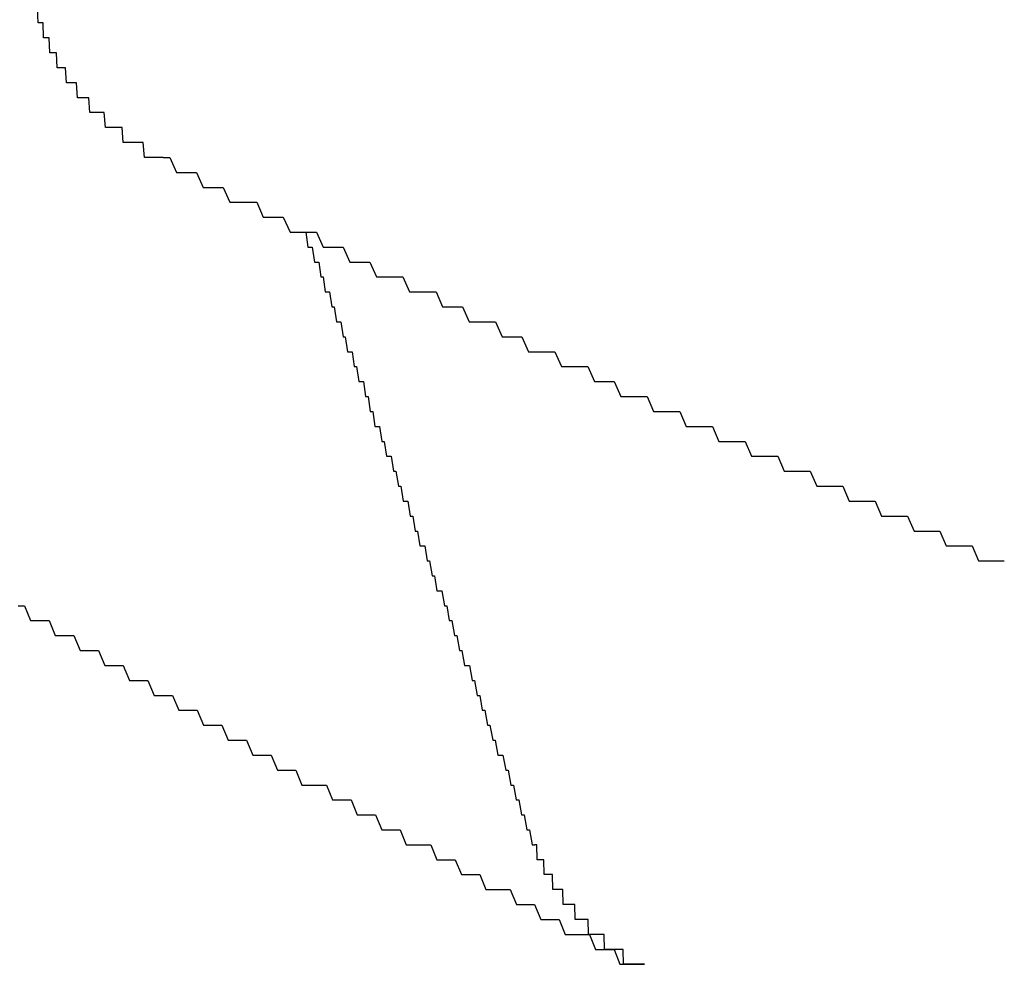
# Model space of a CAD drawing. Extents: x 1107 to 4046, y 937 to 3355.
# Tile 392 of 656: x 2137.123 to 2137.781, y 2701.303 to 2701.935. Entities that reach past the tile are written whole.
import ezdxf

# ---------------------------------------------------------------- set-up
doc = ezdxf.new("R2010")
doc.units = 0
doc.layers.add('KF_VIDA_L___C_REAR', color=7, linetype='CONTINUOUS')

# ---------------------------------------------------------------- blocks, each defined once
blk = doc.blocks.new('KF_VIDA_L___C_REAR')
at = {"layer": 'KF_VIDA_L___C_REAR'}
for points in [[(-49.7605, 1012.63, 0), (-49.7613, 1012.63, 0), (-49.762, 1012.63, 0), (-49.7628, 1012.63, 0), (-49.7635, 1012.63, 0), (-49.7643, 1012.63, 0), (-49.765, 1012.63, 0), (-49.7657, 1012.63, 0), (-49.7665, 1012.63, 0), (-49.7672, 1012.63, 0), (-49.768, 1012.63, 0), (-49.7687, 1012.63, 0), (-49.7695, 1012.63, 0), (-49.7702, 1012.63, 0), (-49.7709, 1012.63, 0), (-49.7717, 1012.63, 0), (-49.7724, 1012.63, 0), (-49.7731, 1012.63, 0), (-49.7738, 1012.64, 0), (-49.7746, 1012.64, 0), (-49.7753, 1012.64, 0), (-49.776, 1012.64, 0), (-49.7767, 1012.64, 0), (-49.7775, 1012.64, 0), (-49.7782, 1012.64, 0), (-49.7789, 1012.64, 0), (-49.7796, 1012.64, 0), (-49.7803, 1012.64, 0), (-49.781, 1012.64, 0), (-49.7817, 1012.64, 0), (-49.7824, 1012.64, 0), (-49.7831, 1012.64, 0), (-49.7838, 1012.64, 0), (-49.7845, 1012.64, 0), (-49.7852, 1012.64, 0), (-49.7859, 1012.64, 0), (-49.7866, 1012.64, 0), (-49.7873, 1012.64, 0), (-49.788, 1012.65, 0), (-49.7887, 1012.65, 0), (-49.7893, 1012.65, 0), (-49.79, 1012.65, 0), (-49.7907, 1012.65, 0), (-49.7914, 1012.65, 0), (-49.792, 1012.65, 0), (-49.7927, 1012.65, 0), (-49.7934, 1012.65, 0), (-49.794, 1012.65, 0), (-49.7947, 1012.65, 0), (-49.7954, 1012.65, 0), (-49.796, 1012.65, 0), (-49.7967, 1012.65, 0), (-49.7973, 1012.65, 0), (-49.798, 1012.65, 0), (-49.7986, 1012.65, 0), (-49.7992, 1012.65, 0), (-49.7999, 1012.66, 0), (-49.8005, 1012.66, 0), (-49.8011, 1012.66, 0), (-49.8018, 1012.66, 0), (-49.8024, 1012.66, 0), (-49.803, 1012.66, 0), (-49.8036, 1012.66, 0), (-49.8042, 1012.66, 0), (-49.8049, 1012.66, 0), (-49.8055, 1012.66, 0), (-49.8061, 1012.66, 0), (-49.8067, 1012.66, 0), (-49.8073, 1012.66, 0), (-49.8079, 1012.66, 0), (-49.8085, 1012.66, 0), (-49.809, 1012.66, 0), (-49.8096, 1012.66, 0), (-49.8102, 1012.67, 0), (-49.8108, 1012.67, 0), (-49.8114, 1012.67, 0), (-49.8119, 1012.67, 0), (-49.8125, 1012.67, 0), (-49.8131, 1012.67, 0), (-49.8136, 1012.67, 0), (-49.8142, 1012.67, 0), (-49.8147, 1012.67, 0), (-49.8153, 1012.67, 0), (-49.8158, 1012.67, 0), (-49.8163, 1012.67, 0), (-49.8169, 1012.67, 0), (-49.8174, 1012.67, 0), (-49.8179, 1012.67, 0), (-49.8185, 1012.68, 0), (-49.819, 1012.68, 0), (-49.8195, 1012.68, 0), (-49.82, 1012.68, 0), (-49.8205, 1012.68, 0), (-49.821, 1012.68, 0), (-49.8215, 1012.68, 0), (-49.822, 1012.68, 0), (-49.8225, 1012.68, 0), (-49.823, 1012.68, 0), (-49.8235, 1012.68, 0), (-49.8239, 1012.68, 0), (-49.8244, 1012.68, 0), (-49.8249, 1012.68, 0), (-49.8253, 1012.68, 0), (-49.8258, 1012.69, 0), (-49.8263, 1012.69, 0), (-49.8267, 1012.69, 0), (-49.8272, 1012.69, 0), (-49.8276, 1012.69, 0), (-49.8281, 1012.69, 0), (-49.8285, 1012.69, 0), (-49.8289, 1012.69, 0), (-49.8294, 1012.69, 0), (-49.8298, 1012.69, 0), (-49.8302, 1012.69, 0), (-49.8306, 1012.69, 0), (-49.831, 1012.69, 0), (-49.8314, 1012.69, 0), (-49.8318, 1012.7, 0), (-49.8322, 1012.7, 0), (-49.8326, 1012.7, 0), (-49.833, 1012.7, 0), (-49.8334, 1012.7, 0), (-49.8338, 1012.7, 0), (-49.8342, 1012.7, 0), (-49.8345, 1012.7, 0), (-49.8349, 1012.7, 0), (-49.8353, 1012.7, 0), (-49.8356, 1012.7, 0), (-49.836, 1012.7, 0), (-49.8364, 1012.7, 0), (-49.8367, 1012.71, 0), (-49.837, 1012.71, 0), (-49.8374, 1012.71, 0), (-49.8377, 1012.71, 0), (-49.838, 1012.71, 0), (-49.8384, 1012.71, 0), (-49.8387, 1012.71, 0), (-49.839, 1012.71, 0), (-49.8393, 1012.71, 0), (-49.8396, 1012.71, 0), (-49.8399, 1012.71, 0), (-49.8402, 1012.71, 0), (-49.8405, 1012.71, 0), (-49.8408, 1012.72, 0), (-49.8411, 1012.72, 0), (-49.8414, 1012.72, 0), (-49.8417, 1012.72, 0), (-49.842, 1012.72, 0), (-49.8422, 1012.72, 0), (-49.8425, 1012.72, 0), (-49.8428, 1012.72, 0), (-49.843, 1012.72, 0), (-49.8433, 1012.72, 0), (-49.8435, 1012.72, 0), (-49.8438, 1012.72, 0), (-49.844, 1012.72, 0), (-49.8442, 1012.72, 0), (-49.8445, 1012.73, 0)], [(-49.7605, 1012.63, 0), (-49.756, 1012.63, 0), (-49.7516, 1012.62, 0), (-49.7471, 1012.62, 0), (-49.7426, 1012.62, 0), (-49.7381, 1012.62, 0), (-49.7337, 1012.61, 0), (-49.7292, 1012.61, 0), (-49.7247, 1012.61, 0), (-49.7203, 1012.61, 0), (-49.7158, 1012.6, 0), (-49.7113, 1012.6, 0), (-49.7069, 1012.6, 0), (-49.7024, 1012.6, 0), (-49.6979, 1012.6, 0), (-49.6935, 1012.59, 0), (-49.689, 1012.59, 0), (-49.6846, 1012.59, 0), (-49.6801, 1012.59, 0), (-49.6756, 1012.58, 0), (-49.6712, 1012.58, 0), (-49.6667, 1012.58, 0), (-49.6623, 1012.58, 0), (-49.6578, 1012.58, 0), (-49.6534, 1012.57, 0), (-49.6489, 1012.57, 0), (-49.6445, 1012.57, 0), (-49.64, 1012.57, 0), (-49.6356, 1012.56, 0), (-49.6311, 1012.56, 0), (-49.6267, 1012.56, 0), (-49.6223, 1012.56, 0), (-49.6178, 1012.55, 0), (-49.6134, 1012.55, 0), (-49.6089, 1012.55, 0), (-49.6045, 1012.55, 0), (-49.6001, 1012.55, 0), (-49.5956, 1012.54, 0), (-49.5912, 1012.54, 0), (-49.5868, 1012.54, 0), (-49.5823, 1012.54, 0), (-49.5779, 1012.54, 0), (-49.5735, 1012.53, 0), (-49.569, 1012.53, 0), (-49.5646, 1012.53, 0), (-49.5602, 1012.53, 0), (-49.5557, 1012.52, 0), (-49.5513, 1012.52, 0), (-49.5469, 1012.52, 0), (-49.5425, 1012.52, 0), (-49.5381, 1012.52, 0), (-49.5336, 1012.51, 0), (-49.5292, 1012.51, 0), (-49.5248, 1012.51, 0), (-49.5204, 1012.51, 0), (-49.516, 1012.5, 0), (-49.5116, 1012.5, 0), (-49.5072, 1012.5, 0), (-49.5027, 1012.5, 0), (-49.4983, 1012.5, 0), (-49.4939, 1012.49, 0), (-49.4895, 1012.49, 0), (-49.4851, 1012.49, 0), (-49.4807, 1012.49, 0), (-49.4763, 1012.49, 0), (-49.4719, 1012.48, 0), (-49.4675, 1012.48, 0), (-49.4631, 1012.48, 0), (-49.4587, 1012.48, 0), (-49.4543, 1012.47, 0), (-49.4499, 1012.47, 0), (-49.4455, 1012.47, 0), (-49.4411, 1012.47, 0), (-49.4367, 1012.47, 0), (-49.4324, 1012.46, 0), (-49.428, 1012.46, 0), (-49.4236, 1012.46, 0), (-49.4192, 1012.46, 0), (-49.4148, 1012.46, 0), (-49.4104, 1012.45, 0), (-49.4061, 1012.45, 0), (-49.4017, 1012.45, 0), (-49.3973, 1012.45, 0), (-49.3929, 1012.45, 0), (-49.3886, 1012.44, 0), (-49.3842, 1012.44, 0), (-49.3798, 1012.44, 0), (-49.3754, 1012.44, 0), (-49.3711, 1012.44, 0), (-49.3667, 1012.43, 0), (-49.3623, 1012.43, 0), (-49.358, 1012.43, 0), (-49.3536, 1012.43, 0), (-49.3492, 1012.43, 0), (-49.3449, 1012.42, 0), (-49.3405, 1012.42, 0), (-49.3362, 1012.42, 0), (-49.3318, 1012.42, 0), (-49.3275, 1012.42, 0), (-49.3231, 1012.41, 0), (-49.3188, 1012.41, 0), (-49.3144, 1012.41, 0), (-49.3101, 1012.41, 0), (-49.3057, 1012.41, 0), (-49.3014, 1012.4, 0), (-49.297, 1012.4, 0), (-49.2927, 1012.4, 0), (-49.2883, 1012.4, 0), (-49.284, 1012.4, 0), (-49.2797, 1012.39, 0), (-49.2753, 1012.39, 0), (-49.271, 1012.39, 0), (-49.2667, 1012.39, 0), (-49.2623, 1012.39, 0), (-49.258, 1012.38, 0), (-49.2537, 1012.38, 0), (-49.2494, 1012.38, 0), (-49.245, 1012.38, 0), (-49.2407, 1012.38, 0), (-49.2364, 1012.37, 0), (-49.2321, 1012.37, 0), (-49.2278, 1012.37, 0), (-49.2234, 1012.37, 0), (-49.2191, 1012.37, 0), (-49.2148, 1012.36, 0), (-49.2105, 1012.36, 0), (-49.2062, 1012.36, 0), (-49.2019, 1012.36, 0), (-49.1976, 1012.36, 0)], [(-49.6651, 1012.58, 0), (-49.6637, 1012.57, 0), (-49.6622, 1012.57, 0), (-49.6608, 1012.57, 0), (-49.6593, 1012.56, 0), (-49.6579, 1012.56, 0), (-49.6564, 1012.56, 0), (-49.655, 1012.55, 0), (-49.6535, 1012.55, 0), (-49.652, 1012.54, 0), (-49.6505, 1012.54, 0), (-49.6491, 1012.54, 0), (-49.6476, 1012.53, 0), (-49.6461, 1012.53, 0), (-49.6446, 1012.52, 0), (-49.6431, 1012.52, 0), (-49.6416, 1012.52, 0), (-49.6401, 1012.51, 0), (-49.6386, 1012.51, 0), (-49.6371, 1012.5, 0), (-49.6356, 1012.5, 0), (-49.6341, 1012.5, 0), (-49.6326, 1012.49, 0), (-49.6311, 1012.49, 0), (-49.6295, 1012.48, 0), (-49.628, 1012.48, 0), (-49.6265, 1012.48, 0), (-49.625, 1012.47, 0), (-49.6234, 1012.47, 0), (-49.6219, 1012.46, 0), (-49.6203, 1012.46, 0), (-49.6188, 1012.45, 0), (-49.6172, 1012.45, 0), (-49.6157, 1012.45, 0), (-49.6141, 1012.44, 0), (-49.6126, 1012.44, 0), (-49.611, 1012.43, 0), (-49.6094, 1012.43, 0), (-49.6079, 1012.43, 0), (-49.6063, 1012.42, 0), (-49.6047, 1012.42, 0), (-49.6031, 1012.41, 0), (-49.6015, 1012.41, 0), (-49.5999, 1012.4, 0), (-49.5983, 1012.4, 0), (-49.5967, 1012.4, 0), (-49.5951, 1012.39, 0), (-49.5935, 1012.39, 0), (-49.5919, 1012.38, 0), (-49.5903, 1012.38, 0), (-49.5887, 1012.37, 0), (-49.5871, 1012.37, 0), (-49.5854, 1012.37, 0), (-49.5838, 1012.36, 0), (-49.5822, 1012.36, 0), (-49.5805, 1012.35, 0), (-49.5789, 1012.35, 0), (-49.5773, 1012.34, 0), (-49.5756, 1012.34, 0), (-49.574, 1012.34, 0), (-49.5723, 1012.33, 0), (-49.5706, 1012.33, 0), (-49.569, 1012.32, 0), (-49.5673, 1012.32, 0), (-49.5656, 1012.31, 0), (-49.564, 1012.31, 0), (-49.5623, 1012.3, 0), (-49.5606, 1012.3, 0), (-49.5589, 1012.29, 0), (-49.5572, 1012.29, 0), (-49.5555, 1012.29, 0), (-49.5538, 1012.28, 0), (-49.5521, 1012.28, 0), (-49.5504, 1012.27, 0), (-49.5487, 1012.27, 0), (-49.547, 1012.26, 0), (-49.5452, 1012.26, 0), (-49.5435, 1012.25, 0), (-49.5418, 1012.25, 0), (-49.54, 1012.24, 0), (-49.5383, 1012.24, 0), (-49.5366, 1012.23, 0), (-49.5348, 1012.23, 0), (-49.5331, 1012.23, 0), (-49.5313, 1012.22, 0), (-49.5296, 1012.22, 0), (-49.5278, 1012.21, 0), (-49.526, 1012.21, 0), (-49.5242, 1012.2, 0), (-49.5225, 1012.2, 0), (-49.5207, 1012.19, 0), (-49.5189, 1012.19, 0), (-49.5171, 1012.18, 0), (-49.5153, 1012.18, 0), (-49.5135, 1012.17, 0), (-49.5117, 1012.17, 0)], [(-49.8575, 1012.33, 0), (-49.8533, 1012.33, 0), (-49.8492, 1012.32, 0), (-49.8451, 1012.32, 0), (-49.8409, 1012.32, 0), (-49.8368, 1012.32, 0), (-49.8327, 1012.31, 0), (-49.8285, 1012.31, 0), (-49.8244, 1012.31, 0), (-49.8203, 1012.31, 0), (-49.8161, 1012.3, 0), (-49.812, 1012.3, 0), (-49.8079, 1012.3, 0), (-49.8037, 1012.3, 0), (-49.7996, 1012.29, 0), (-49.7955, 1012.29, 0), (-49.7913, 1012.29, 0), (-49.7872, 1012.29, 0), (-49.7831, 1012.28, 0), (-49.7789, 1012.28, 0), (-49.7748, 1012.28, 0), (-49.7707, 1012.28, 0), (-49.7666, 1012.27, 0), (-49.7624, 1012.27, 0), (-49.7583, 1012.27, 0), (-49.7542, 1012.27, 0), (-49.75, 1012.26, 0), (-49.7459, 1012.26, 0), (-49.7418, 1012.26, 0), (-49.7377, 1012.26, 0), (-49.7336, 1012.25, 0), (-49.7294, 1012.25, 0), (-49.7253, 1012.25, 0), (-49.7212, 1012.25, 0), (-49.7171, 1012.24, 0), (-49.7129, 1012.24, 0), (-49.7088, 1012.24, 0), (-49.7047, 1012.24, 0), (-49.7006, 1012.23, 0), (-49.6965, 1012.23, 0), (-49.6923, 1012.23, 0), (-49.6882, 1012.23, 0), (-49.6841, 1012.22, 0), (-49.68, 1012.22, 0), (-49.6759, 1012.22, 0), (-49.6718, 1012.22, 0), (-49.6677, 1012.21, 0), (-49.6635, 1012.21, 0), (-49.6594, 1012.21, 0), (-49.6553, 1012.21, 0), (-49.6512, 1012.21, 0), (-49.6471, 1012.2, 0), (-49.643, 1012.2, 0), (-49.6389, 1012.2, 0), (-49.6348, 1012.2, 0), (-49.6307, 1012.19, 0), (-49.6266, 1012.19, 0), (-49.6225, 1012.19, 0), (-49.6183, 1012.19, 0), (-49.6142, 1012.18, 0), (-49.6101, 1012.18, 0), (-49.606, 1012.18, 0), (-49.6019, 1012.18, 0), (-49.5978, 1012.17, 0), (-49.5937, 1012.17, 0), (-49.5896, 1012.17, 0), (-49.5855, 1012.17, 0), (-49.5814, 1012.17, 0), (-49.5773, 1012.16, 0), (-49.5732, 1012.16, 0), (-49.5691, 1012.16, 0), (-49.565, 1012.16, 0), (-49.5609, 1012.15, 0), (-49.5568, 1012.15, 0), (-49.5528, 1012.15, 0), (-49.5487, 1012.15, 0), (-49.5446, 1012.14, 0), (-49.5405, 1012.14, 0), (-49.5364, 1012.14, 0), (-49.5323, 1012.14, 0), (-49.5282, 1012.14, 0), (-49.5241, 1012.13, 0), (-49.52, 1012.13, 0), (-49.5159, 1012.13, 0), (-49.5119, 1012.13, 0), (-49.5078, 1012.12, 0), (-49.5037, 1012.12, 0), (-49.4996, 1012.12, 0), (-49.4955, 1012.12, 0), (-49.4914, 1012.11, 0), (-49.4874, 1012.11, 0), (-49.4833, 1012.11, 0), (-49.4792, 1012.11, 0), (-49.4751, 1012.11, 0), (-49.4711, 1012.1, 0), (-49.467, 1012.1, 0), (-49.4629, 1012.1, 0), (-49.4588, 1012.1, 0), (-49.4548, 1012.09, 0), (-49.4507, 1012.09, 0), (-49.4466, 1012.09, 0), (-49.4425, 1012.09, 0), (-49.4385, 1012.09, 0)], [(-49.4385, 1012.09, 0), (-49.4387, 1012.09, 0), (-49.439, 1012.09, 0), (-49.4393, 1012.09, 0), (-49.4396, 1012.09, 0), (-49.4399, 1012.09, 0), (-49.4402, 1012.09, 0), (-49.4404, 1012.09, 0), (-49.4407, 1012.09, 0), (-49.441, 1012.09, 0), (-49.4413, 1012.09, 0), (-49.4416, 1012.09, 0), (-49.4419, 1012.09, 0), (-49.4422, 1012.09, 0), (-49.4424, 1012.09, 0), (-49.4427, 1012.09, 0), (-49.443, 1012.09, 0), (-49.4433, 1012.09, 0), (-49.4436, 1012.09, 0), (-49.4439, 1012.09, 0), (-49.4442, 1012.09, 0), (-49.4445, 1012.09, 0), (-49.4447, 1012.09, 0), (-49.445, 1012.09, 0), (-49.4453, 1012.09, 0), (-49.4456, 1012.09, 0), (-49.4459, 1012.09, 0), (-49.4462, 1012.09, 0), (-49.4465, 1012.09, 0), (-49.4468, 1012.09, 0), (-49.447, 1012.09, 0), (-49.4473, 1012.09, 0), (-49.4476, 1012.09, 0), (-49.4479, 1012.09, 0), (-49.4482, 1012.09, 0), (-49.4485, 1012.09, 0), (-49.4488, 1012.09, 0), (-49.4491, 1012.09, 0), (-49.4493, 1012.09, 0), (-49.4496, 1012.09, 0), (-49.4499, 1012.09, 0), (-49.4502, 1012.09, 0), (-49.4505, 1012.09, 0), (-49.4508, 1012.09, 0), (-49.4511, 1012.09, 0), (-49.4513, 1012.09, 0), (-49.4516, 1012.09, 0), (-49.4519, 1012.09, 0), (-49.4522, 1012.09, 0), (-49.4525, 1012.09, 0), (-49.4527, 1012.1, 0), (-49.453, 1012.1, 0), (-49.4533, 1012.1, 0), (-49.4536, 1012.1, 0), (-49.4538, 1012.1, 0), (-49.4541, 1012.1, 0), (-49.4544, 1012.1, 0), (-49.4547, 1012.1, 0), (-49.4549, 1012.1, 0), (-49.4552, 1012.1, 0), (-49.4555, 1012.1, 0), (-49.4557, 1012.1, 0), (-49.456, 1012.1, 0), (-49.4563, 1012.1, 0), (-49.4566, 1012.1, 0), (-49.4568, 1012.1, 0), (-49.4571, 1012.1, 0), (-49.4573, 1012.1, 0), (-49.4576, 1012.1, 0), (-49.4579, 1012.1, 0), (-49.4582, 1012.1, 0), (-49.4584, 1012.1, 0), (-49.4587, 1012.1, 0), (-49.459, 1012.1, 0), (-49.4592, 1012.1, 0), (-49.4595, 1012.1, 0), (-49.4598, 1012.1, 0), (-49.4601, 1012.1, 0), (-49.4603, 1012.1, 0), (-49.4606, 1012.1, 0), (-49.4609, 1012.1, 0), (-49.4612, 1012.1, 0), (-49.4614, 1012.1, 0), (-49.4617, 1012.1, 0), (-49.462, 1012.1, 0), (-49.4623, 1012.1, 0), (-49.4626, 1012.1, 0), (-49.4628, 1012.1, 0), (-49.4631, 1012.1, 0), (-49.4634, 1012.1, 0), (-49.4637, 1012.1, 0), (-49.464, 1012.1, 0), (-49.4642, 1012.1, 0), (-49.4645, 1012.1, 0), (-49.4648, 1012.1, 0), (-49.4651, 1012.1, 0), (-49.4654, 1012.11, 0), (-49.4656, 1012.11, 0), (-49.4659, 1012.11, 0), (-49.4662, 1012.11, 0), (-49.4665, 1012.11, 0), (-49.4668, 1012.11, 0), (-49.467, 1012.11, 0), (-49.4673, 1012.11, 0), (-49.4676, 1012.11, 0), (-49.4679, 1012.11, 0), (-49.4682, 1012.11, 0), (-49.4684, 1012.11, 0), (-49.4687, 1012.11, 0), (-49.469, 1012.11, 0), (-49.4693, 1012.11, 0), (-49.4696, 1012.11, 0), (-49.4698, 1012.11, 0), (-49.4701, 1012.11, 0), (-49.4704, 1012.11, 0), (-49.4707, 1012.11, 0), (-49.4709, 1012.11, 0), (-49.4712, 1012.11, 0), (-49.4715, 1012.11, 0), (-49.4718, 1012.11, 0), (-49.4721, 1012.11, 0), (-49.4723, 1012.11, 0), (-49.4726, 1012.11, 0), (-49.4729, 1012.11, 0), (-49.4731, 1012.11, 0), (-49.4734, 1012.11, 0), (-49.4737, 1012.11, 0), (-49.474, 1012.11, 0), (-49.4742, 1012.11, 0), (-49.4745, 1012.11, 0), (-49.4748, 1012.11, 0), (-49.475, 1012.11, 0), (-49.4753, 1012.11, 0), (-49.4756, 1012.11, 0), (-49.4758, 1012.11, 0), (-49.4761, 1012.12, 0), (-49.4763, 1012.12, 0), (-49.4766, 1012.12, 0), (-49.4769, 1012.12, 0), (-49.4771, 1012.12, 0), (-49.4774, 1012.12, 0), (-49.4776, 1012.12, 0), (-49.4779, 1012.12, 0), (-49.4781, 1012.12, 0), (-49.4784, 1012.12, 0), (-49.4787, 1012.12, 0), (-49.4789, 1012.12, 0), (-49.4792, 1012.12, 0), (-49.4794, 1012.12, 0), (-49.4796, 1012.12, 0), (-49.4799, 1012.12, 0), (-49.4801, 1012.12, 0), (-49.4804, 1012.12, 0), (-49.4806, 1012.12, 0), (-49.4809, 1012.12, 0), (-49.4811, 1012.12, 0), (-49.4813, 1012.12, 0), (-49.4816, 1012.12, 0), (-49.4818, 1012.12, 0), (-49.482, 1012.12, 0), (-49.4823, 1012.12, 0), (-49.4825, 1012.12, 0), (-49.4828, 1012.12, 0), (-49.483, 1012.12, 0), (-49.4832, 1012.12, 0), (-49.4835, 1012.12, 0), (-49.4837, 1012.12, 0), (-49.484, 1012.12, 0), (-49.4842, 1012.12, 0), (-49.4844, 1012.12, 0), (-49.4847, 1012.12, 0), (-49.4849, 1012.12, 0), (-49.4851, 1012.13, 0), (-49.4854, 1012.13, 0), (-49.4856, 1012.13, 0), (-49.4859, 1012.13, 0), (-49.4861, 1012.13, 0), (-49.4863, 1012.13, 0), (-49.4866, 1012.13, 0), (-49.4868, 1012.13, 0), (-49.4871, 1012.13, 0), (-49.4873, 1012.13, 0), (-49.4875, 1012.13, 0), (-49.4878, 1012.13, 0), (-49.488, 1012.13, 0), (-49.4882, 1012.13, 0), (-49.4885, 1012.13, 0), (-49.4887, 1012.13, 0), (-49.4889, 1012.13, 0), (-49.4892, 1012.13, 0), (-49.4894, 1012.13, 0), (-49.4896, 1012.13, 0), (-49.4899, 1012.13, 0), (-49.4901, 1012.13, 0), (-49.4903, 1012.13, 0), (-49.4906, 1012.13, 0), (-49.4908, 1012.13, 0), (-49.491, 1012.13, 0), (-49.4913, 1012.13, 0), (-49.4915, 1012.13, 0), (-49.4917, 1012.13, 0), (-49.4919, 1012.13, 0), (-49.4922, 1012.13, 0), (-49.4924, 1012.13, 0), (-49.4926, 1012.13, 0), (-49.4928, 1012.13, 0), (-49.4931, 1012.14, 0), (-49.4933, 1012.14, 0), (-49.4935, 1012.14, 0), (-49.4937, 1012.14, 0), (-49.494, 1012.14, 0), (-49.4942, 1012.14, 0), (-49.4944, 1012.14, 0), (-49.4946, 1012.14, 0), (-49.4948, 1012.14, 0), (-49.495, 1012.14, 0), (-49.4953, 1012.14, 0), (-49.4955, 1012.14, 0), (-49.4957, 1012.14, 0), (-49.4959, 1012.14, 0), (-49.4961, 1012.14, 0), (-49.4963, 1012.14, 0), (-49.4965, 1012.14, 0), (-49.4967, 1012.14, 0), (-49.4969, 1012.14, 0), (-49.4971, 1012.14, 0), (-49.4973, 1012.14, 0), (-49.4975, 1012.14, 0), (-49.4977, 1012.14, 0), (-49.4979, 1012.14, 0), (-49.4981, 1012.14, 0), (-49.4983, 1012.14, 0), (-49.4985, 1012.14, 0), (-49.4987, 1012.14, 0), (-49.4989, 1012.14, 0), (-49.4991, 1012.14, 0), (-49.4993, 1012.14, 0), (-49.4995, 1012.14, 0), (-49.4996, 1012.14, 0), (-49.4998, 1012.14, 0), (-49.5, 1012.15, 0), (-49.5002, 1012.15, 0), (-49.5004, 1012.15, 0), (-49.5005, 1012.15, 0), (-49.5007, 1012.15, 0), (-49.5009, 1012.15, 0), (-49.5011, 1012.15, 0), (-49.5012, 1012.15, 0), (-49.5014, 1012.15, 0), (-49.5016, 1012.15, 0), (-49.5018, 1012.15, 0), (-49.5019, 1012.15, 0), (-49.5021, 1012.15, 0), (-49.5023, 1012.15, 0), (-49.5024, 1012.15, 0), (-49.5026, 1012.15, 0), (-49.5028, 1012.15, 0), (-49.5029, 1012.15, 0), (-49.5031, 1012.15, 0), (-49.5033, 1012.15, 0), (-49.5034, 1012.15, 0), (-49.5036, 1012.15, 0), (-49.5038, 1012.15, 0), (-49.5039, 1012.15, 0), (-49.5041, 1012.15, 0), (-49.5043, 1012.15, 0), (-49.5044, 1012.15, 0), (-49.5046, 1012.15, 0), (-49.5047, 1012.15, 0), (-49.5049, 1012.15, 0), (-49.5051, 1012.15, 0), (-49.5052, 1012.15, 0), (-49.5054, 1012.15, 0), (-49.5055, 1012.15, 0), (-49.5057, 1012.16, 0), (-49.5059, 1012.16, 0), (-49.506, 1012.16, 0), (-49.5062, 1012.16, 0), (-49.5063, 1012.16, 0), (-49.5065, 1012.16, 0), (-49.5066, 1012.16, 0), (-49.5068, 1012.16, 0), (-49.5069, 1012.16, 0), (-49.5071, 1012.16, 0), (-49.5072, 1012.16, 0), (-49.5074, 1012.16, 0), (-49.5075, 1012.16, 0), (-49.5077, 1012.16, 0), (-49.5078, 1012.16, 0), (-49.508, 1012.16, 0), (-49.5081, 1012.16, 0), (-49.5082, 1012.16, 0), (-49.5084, 1012.16, 0), (-49.5085, 1012.16, 0), (-49.5087, 1012.16, 0), (-49.5088, 1012.16, 0), (-49.5089, 1012.16, 0), (-49.5091, 1012.16, 0), (-49.5092, 1012.16, 0), (-49.5093, 1012.16, 0), (-49.5095, 1012.16, 0), (-49.5096, 1012.16, 0), (-49.5097, 1012.16, 0), (-49.5098, 1012.16, 0), (-49.51, 1012.16, 0), (-49.5101, 1012.16, 0), (-49.5102, 1012.16, 0), (-49.5103, 1012.16, 0), (-49.5105, 1012.17, 0), (-49.5106, 1012.17, 0), (-49.5107, 1012.17, 0), (-49.5108, 1012.17, 0), (-49.5109, 1012.17, 0), (-49.511, 1012.17, 0), (-49.5112, 1012.17, 0), (-49.5113, 1012.17, 0), (-49.5114, 1012.17, 0), (-49.5115, 1012.17, 0), (-49.5116, 1012.17, 0), (-49.5117, 1012.17, 0)]]:
    blk.add_polyline3d(points, dxfattribs=at)

msp = doc.modelspace()

# ---------------------------------------------------------------- block references
at = {"layer": 'KF_VIDA_L___C_REAR'}
msp.add_blockref('KF_VIDA_L___C_REAR', (2186.97908, 1689.21316), dxfattribs=at)

doc.saveas('drawing.dxf')
